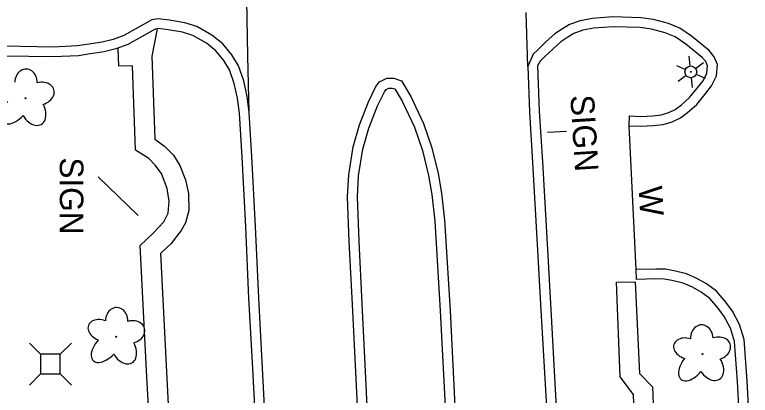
# Model space of a CAD drawing. Extents: x 589250 to 1188077, y 162953 to 363065.
# Drawn here: x 594633.4 to 594820.6, y 184748.1 to 184845 of the extents above; entities that cross this region are included whole.
import ezdxf

# ---------------------------------------------------------------- set-up
doc = ezdxf.new("R2010")
doc.units = 0
for name, color, linetype in [('E_DWY', 7, 'Continuous'), ('E_LAND_Vegetation', 7, 'Continuous'), ('E_LTG', 7, 'Continuous'), ('E_PATH_Sidewalk', 7, 'Continuous'), ('E_RDWY', 7, 'Continuous'), ('E_RDWY_C_and_G', 7, 'Continuous'), ('E_SGN', 7, 'Continuous'), ('E_SGN_Text', 7, 'Continuous'), ('E_UTL_AG_Bold', 7, 'Continuous'), ('E_WAL', 7, 'Continuous'), ('E_WAL_Text', 7, 'Continuous')]:
    doc.layers.add(name, color=color, linetype=linetype)

msp = doc.modelspace()

# ---------------------------------------------------------------- linework, layer by layer
at = {"layer": 'E_DWY'}
for p, q in [((594668.34, 184843.74), (594661.17, 184839.7)), ((594669.89, 184843.97), (594668.34, 184843.74)), ((594672.86, 184843.65), (594669.89, 184843.97)), ((594676.72, 184842.97), (594672.86, 184843.65)), ((594780.43, 184844.02), (594777.32, 184843.46)), ((594785.64, 184844.44), (594780.43, 184844.02)), ((594792.76, 184844.21), (594785.64, 184844.44)), ((594795.93, 184843.79), (594792.76, 184844.21)), ((594799.75, 184842.77), (594795.93, 184843.79)), ((594679.8, 184841.99), (594676.72, 184842.97)), ((594683.62, 184839.81), (594679.8, 184841.99)), ((594774.59, 184842.52), (594772.79, 184841.39)), ((594777.32, 184843.46), (594774.59, 184842.52)), ((594785.7, 184841.94), (594780.75, 184841.54)), ((594792.56, 184841.71), (594785.7, 184841.94)), ((594795.44, 184841.33), (594792.56, 184841.71)), ((594802.65, 184841.6), (594799.75, 184842.77)), ((594669.16, 184841.33), (594662.23, 184837.43)), ((594669.94, 184841.45), (594669.16, 184841.33)), ((594672.51, 184841.17), (594669.94, 184841.45)), ((594676.13, 184840.54), (594672.51, 184841.17)), ((594678.78, 184839.69), (594676.13, 184840.54)), ((594686.38, 184837.62), (594683.62, 184839.81)), ((594770.89, 184840.11), (594768.7, 184838.15)), ((594772.79, 184841.39), (594770.89, 184840.11)), ((594775.68, 184840.25), (594774.16, 184839.3)), ((594777.95, 184841.03), (594775.68, 184840.25)), ((594780.75, 184841.54), (594777.95, 184841.03)), ((594798.96, 184840.39), (594795.44, 184841.33)), ((594801.47, 184839.39), (594798.96, 184840.39)), ((594805.68, 184839.53), (594802.65, 184841.6)), ((594655.73, 184838), (594651.76, 184837.46)), ((594658.46, 184838.69), (594655.73, 184838)), ((594661.17, 184839.7), (594658.46, 184838.69)), ((594682.21, 184837.74), (594678.78, 184839.69)), ((594768.7, 184838.15), (594766.52, 184836.04)), ((594772.43, 184838.13), (594770.41, 184836.32)), ((594774.16, 184839.3), (594772.43, 184838.13)), ((594804.19, 184837.53), (594801.47, 184839.39)), ((594810.17, 184835.9), (594805.68, 184839.53)), ((594643.2, 184836.76), (594630.71, 184836.99)), ((594649.42, 184837.06), (594643.2, 184836.76)), ((594651.76, 184837.46), (594649.42, 184837.06)), ((594659.2, 184836.3), (594656.2, 184835.54)), ((594662.23, 184837.43), (594659.2, 184836.3)), ((594684.62, 184835.82), (594682.21, 184837.74)), ((594688.71, 184834.82), (594686.38, 184837.62)), ((594770.41, 184836.32), (594768.25, 184834.24)), ((594808.39, 184834.13), (594804.19, 184837.53)), ((594643.24, 184834.26), (594630.73, 184834.49)), ((594649.7, 184834.57), (594643.24, 184834.26)), ((594652.13, 184834.99), (594649.7, 184834.57)), ((594656.2, 184835.54), (594652.13, 184834.99)), ((594686.65, 184833.38), (594684.62, 184835.82)), ((594690.37, 184831.99), (594688.71, 184834.82)), ((594765.39, 184834.96), (594763.97, 184831.86)), ((594766.52, 184836.04), (594765.39, 184834.96)), ((594768.25, 184834.24), (594767.12, 184833.16)), ((594811.44, 184834.32), (594810.17, 184835.9)), ((594812.22, 184832.35), (594811.44, 184834.32)), ((594688.09, 184830.93), (594686.65, 184833.38)), ((594767.12, 184833.16), (594766.47, 184831.96)), ((594809.26, 184833.05), (594808.39, 184834.13)), ((594809.69, 184831.96), (594809.26, 184833.05)), ((594812.01, 184829.42), (594812.22, 184832.35)), ((594689.3, 184827.47), (594688.09, 184830.93)), ((594691.7, 184828.16), (594690.37, 184831.99)), ((594809.55, 184830.09), (594809.69, 184831.96)), ((594808.62, 184828.21), (594809.55, 184830.09)), ((594810.73, 184826.86), (594812.01, 184829.42)), ((594690.15, 184823.72), (594689.3, 184827.47)), ((594692.61, 184824.16), (594691.7, 184828.16)), ((594807.06, 184826.27), (594808.62, 184828.21)), ((594809.01, 184824.71), (594810.73, 184826.86)), ((594805.17, 184823.91), (594807.06, 184826.27)), ((594690.59, 184819.93), (594690.15, 184823.72)), ((594693.08, 184820.09), (594692.61, 184824.16)), ((594803.06, 184822.07), (594805.17, 184823.91)), ((594806.98, 184822.18), (594809.01, 184824.71)), ((594801.52, 184820.88), (594803.06, 184822.07)), ((594804.65, 184820.13), (594806.98, 184822.18)), ((594789.89, 184819.23), (594792.74, 184819.13)), ((594792.74, 184819.13), (594795.78, 184819.3)), ((594795.78, 184819.3), (594797.95, 184819.54)), ((594797.95, 184819.54), (594799.84, 184820.11)), ((594799.84, 184820.11), (594801.52, 184820.88)), ((594802.82, 184818.73), (594804.65, 184820.13)), ((594798.45, 184817.08), (594800.73, 184817.76)), ((594800.73, 184817.76), (594802.82, 184818.73)), ((594789.8, 184816.73), (594792.77, 184816.63)), ((594792.77, 184816.63), (594795.98, 184816.81)), ((594795.98, 184816.81), (594798.45, 184817.08)), ((594796.53, 184780.25), (594791.54, 184780.11)), ((594799, 184780.2), (594796.53, 184780.25)), ((594801.57, 184779.74), (594799, 184780.2)), ((594804.36, 184779.07), (594801.57, 184779.74)), ((594807.01, 184777.85), (594804.36, 184779.07)), ((594796.54, 184777.75), (594791.61, 184777.61)), ((594798.75, 184777.7), (594796.54, 184777.75)), ((594801.06, 184777.29), (594798.75, 184777.7)), ((594803.54, 184776.7), (594801.06, 184777.29)), ((594805.89, 184775.61), (594803.54, 184776.7)), ((594809.49, 184776.51), (594807.01, 184777.85)), ((594812.01, 184774.62), (594809.49, 184776.51)), ((594808.13, 184774.39), (594805.89, 184775.61)), ((594810.28, 184772.79), (594808.13, 184774.39)), ((594814.36, 184771.83), (594812.01, 184774.62)), ((594812.39, 184770.3), (594810.28, 184772.79)), ((594816.04, 184769.5), (594814.36, 184771.83)), ((594813.92, 184768.16), (594812.39, 184770.3)), ((594817.89, 184766.14), (594816.04, 184769.5)), ((594815.57, 184765.17), (594813.92, 184768.16)), ((594816.55, 184761.83), (594815.57, 184765.17)), ((594819.02, 184762.29), (594817.89, 184766.14)), ((594817.33, 184751.59), (594816.55, 184761.83)), ((594819.82, 184751.76), (594819.02, 184762.29)), ((594818.1, 184737.64), (594817.33, 184751.59)), ((594820.6, 184737.77), (594819.82, 184751.76))]:
    msp.add_line(p, q, dxfattribs=at)
at = {"layer": 'E_LAND_Vegetation'}
for centre in [(594636.2, 184823.75), (594659.26, 184763.03), (594808.41, 184758.62)]:
    msp.add_circle(centre, 0.128, dxfattribs=at)
for centre, major_axis, ratio in [((594636.31, 184827.73), (-0.09, -3.45), 0.832022), ((594639.93, 184824.93), (-3.49, -0.95), 0.782863), ((594633.61, 184821.14), (3.21, 3.51), 0.560249), ((594638.12, 184820.78), (-2.05, 3.69), 0.691916), ((594659.37, 184767.01), (-0.09, -3.45), 0.832022), ((594655.59, 184764.65), (3.4, -1.26), 0.716896), ((594662.99, 184764.21), (-3.49, -0.95), 0.782863), ((594808.26, 184762.61), (0.13, -3.45), 0.832022), ((594804.64, 184760.01), (3.47, -1.05), 0.716896), ((594812.05, 184760.03), (-3.42, -1.17), 0.782863), ((594656.67, 184760.42), (3.21, 3.51), 0.560249), ((594661.18, 184760.06), (-2.05, 3.69), 0.691916), ((594805.98, 184755.86), (2.98, 3.7), 0.560249), ((594810.5, 184755.78), (-2.28, 3.56), 0.691916)]:
    msp.add_ellipse(centre, major_axis=major_axis, ratio=ratio, start_param=1.570796, end_param=4.712389, dxfattribs=at)
at = {"layer": 'E_LTG'}
for p, q in [((594805.31, 184831.95), (594805.05, 184834.43)), ((594806.68, 184831.34), (594808.7, 184832.8)), ((594801.81, 184832.09), (594804.1, 184831.07)), ((594802.23, 184828.11), (594804.25, 184829.58)), ((594805.88, 184826.48), (594805.62, 184828.96)), ((594806.83, 184829.84), (594809.12, 184828.82))]:
    msp.add_line(p, q, dxfattribs=at)
for radius in [1.5, 0.125]:
    msp.add_circle((594805.47, 184830.46), radius, dxfattribs=at)
at = {"layer": 'E_PATH_Sidewalk'}
for p, q in [((594669.71, 184841.41), (594668.32, 184834.47)), ((594659.92, 184831.89), (594659.72, 184836.5)), ((594668.32, 184834.47), (594669.13, 184813.33)), ((594663.41, 184831.97), (594659.92, 184831.89)), ((594664.17, 184810.51), (594663.41, 184831.97)), ((594669.13, 184813.33), (594671.59, 184811.51)), ((594667.54, 184808.42), (594664.17, 184810.51)), ((594671.59, 184811.51), (594673.81, 184809.24)), ((594669.15, 184806.74), (594667.54, 184808.42)), ((594673.81, 184809.24), (594675.49, 184806.65)), ((594670.77, 184804.58), (594669.15, 184806.74)), ((594675.49, 184806.65), (594676.87, 184802.98)), ((594672.21, 184800.76), (594670.77, 184804.58)), ((594676.87, 184802.98), (594677.65, 184799.53)), ((594672.74, 184797.5), (594672.21, 184800.76)), ((594677.65, 184799.53), (594677.71, 184795.13)), ((594672.52, 184794.52), (594672.74, 184797.5)), ((594677.71, 184795.13), (594676.89, 184792.05)), ((594671.38, 184792.29), (594672.52, 184794.52)), ((594668.75, 184789.47), (594671.38, 184792.29)), ((594676.89, 184792.05), (594675.75, 184790.1)), ((594665.36, 184786.22), (594668.75, 184789.47)), ((594675.75, 184790.1), (594673.19, 184786.64)), ((594667.01, 184754.45), (594665.36, 184786.22)), ((594673.19, 184786.64), (594670.49, 184784.22)), ((594670.49, 184784.22), (594672.54, 184744.04)), ((594786.54, 184776.94), (594791.33, 184777.03)), ((594787.5, 184752.82), (594786.54, 184776.94)), ((594791.33, 184777.03), (594792.42, 184753.7)), ((594668.78, 184720.37), (594667.01, 184754.45)), ((594792.42, 184753.7), (594795.7, 184750.28)), ((594790.87, 184748.29), (594787.5, 184752.82)), ((594795.7, 184750.28), (594796.19, 184736.37)), ((594791.33, 184737.14), (594790.87, 184748.29))]:
    msp.add_line(p, q, dxfattribs=at)
at = {"layer": 'E_RDWY'}
for p, q in [((594692.76, 184834.56), (594692.46, 184848.73)), ((594763.97, 184831.86), (594763.57, 184845.57)), ((594693.08, 184820.09), (594692.76, 184834.56))]:
    msp.add_line(p, q, dxfattribs=at)
at = {"layer": 'E_RDWY_C_and_G'}
for p, q in [((594763.97, 184831.86), (594764.43, 184820.29)), ((594766.47, 184831.96), (594766.92, 184820.41)), ((594726.27, 184827.93), (594728.1, 184828.85)), ((594728.1, 184828.85), (594729.92, 184828.81)), ((594729.92, 184828.81), (594731.84, 184828.18)), ((594723.47, 184822.84), (594725.36, 184826.72)), ((594725.36, 184826.72), (594726.27, 184827.93)), ((594731.84, 184828.18), (594734.24, 184824.18)), ((594725.76, 184821.83), (594727.51, 184825.41)), ((594727.51, 184825.41), (594727.92, 184825.96)), ((594727.92, 184825.96), (594728.66, 184826.34)), ((594728.66, 184826.34), (594729.5, 184826.32)), ((594729.5, 184826.32), (594730.17, 184826.1)), ((594730.17, 184826.1), (594732.03, 184823)), ((594732.03, 184823), (594735.12, 184816.37)), ((594734.24, 184824.18), (594737.44, 184817.32)), ((594721.18, 184816.95), (594723.47, 184822.84)), ((594723.55, 184816.15), (594725.76, 184821.83)), ((594691.28, 184808.73), (594690.59, 184819.93)), ((594693.77, 184808.87), (594693.08, 184820.09)), ((594764.43, 184820.29), (594765.19, 184807.38)), ((594766.92, 184820.41), (594767.69, 184807.52)), ((594719.54, 184811.33), (594721.18, 184816.95)), ((594721.98, 184810.78), (594723.55, 184816.15)), ((594735.12, 184816.37), (594737.2, 184810.43)), ((594737.44, 184817.32), (594739.6, 184811.13)), ((594718.41, 184804.25), (594719.54, 184811.33)), ((594720.9, 184803.99), (594721.98, 184810.78)), ((594737.2, 184810.43), (594738.71, 184804.11)), ((594739.6, 184811.13), (594741.16, 184804.62)), ((594692.23, 184790.98), (594691.28, 184808.73)), ((594694.73, 184791.11), (594693.77, 184808.87)), ((594765.19, 184807.38), (594766.39, 184786.5)), ((594767.69, 184807.52), (594768.89, 184786.64)), ((594718.13, 184798.66), (594718.41, 184804.25)), ((594741.16, 184804.62), (594742.05, 184799.57)), ((594720.63, 184798.64), (594720.9, 184803.99)), ((594738.71, 184804.11), (594739.57, 184799.22)), ((594718.54, 184787.27), (594718.13, 184798.66)), ((594721.04, 184787.38), (594720.63, 184798.64)), ((594739.57, 184799.22), (594740.31, 184792.48)), ((594742.05, 184799.57), (594742.8, 184792.69)), ((594740.31, 184792.48), (594741.72, 184769.58)), ((594742.8, 184792.69), (594744.21, 184769.72)), ((594693.03, 184772.82), (594692.23, 184790.98)), ((594695.53, 184772.95), (594694.73, 184791.11)), ((594719.37, 184771.27), (594718.54, 184787.27)), ((594721.86, 184771.4), (594721.04, 184787.38)), ((594766.39, 184786.5), (594767.33, 184769.82)), ((594768.89, 184786.64), (594769.83, 184769.96)), ((594693.94, 184756.48), (594693.03, 184772.82)), ((594696.44, 184756.62), (594695.53, 184772.95)), ((594720.13, 184755.82), (594719.37, 184771.27)), ((594722.63, 184755.94), (594721.86, 184771.4)), ((594741.72, 184769.58), (594743.31, 184738.01)), ((594744.21, 184769.72), (594745.81, 184738.14)), ((594767.33, 184769.82), (594768.47, 184749.48)), ((594769.83, 184769.96), (594770.97, 184749.62)), ((594694.91, 184737.34), (594693.94, 184756.48)), ((594697.41, 184737.46), (594696.44, 184756.62)), ((594720.95, 184738.9), (594720.13, 184755.82)), ((594723.44, 184739.03), (594722.63, 184755.94)), ((594768.47, 184749.48), (594769.47, 184732.13)), ((594770.97, 184749.62), (594771.97, 184732.27))]:
    msp.add_line(p, q, dxfattribs=at)
at = {"layer": 'E_SGN'}
for p, q in [((594768.98, 184815.08), (594773.83, 184815.37)), ((594664.82, 184793.93), (594654.65, 184803.76))]:
    msp.add_line(p, q, dxfattribs=at)
at = {"layer": 'E_UTL_AG_Bold'}
for p, q in [((594640.02, 184758.57), (594637.19, 184761.4)), ((594645.02, 184758.57), (594647.85, 184761.4)), ((594645.02, 184758.57), (594640.02, 184758.57)), ((594640.02, 184758.57), (594640.02, 184753.57)), ((594645.02, 184753.57), (594645.02, 184758.57)), ((594640.02, 184753.57), (594637.19, 184750.74)), ((594640.02, 184753.57), (594645.02, 184753.57)), ((594645.02, 184753.57), (594647.85, 184750.74))]:
    msp.add_line(p, q, dxfattribs=at)
at = {"layer": 'E_WAL'}
for p, q in [((594789.8, 184816.73), (594789.89, 184819.23)), ((594791.54, 184780.11), (594789.8, 184816.73)), ((594791.61, 184777.61), (594791.54, 184780.11))]:
    msp.add_line(p, q, dxfattribs=at)

# ---------------------------------------------------------------- texts
at = {"layer": 'E_SGN_Text'}
for rotation, p in [(273.5641, (594774.81, 184824.44)), (270.0105, (594644.91, 184808.68))]:
    msp.add_text('SIGN', height=6, rotation=rotation, dxfattribs=at).set_placement(p)
at = {"layer": 'E_WAL_Text'}
msp.add_text('W', height=6, rotation=273.5641, dxfattribs=at).set_placement((594792.15, 184801.2))

doc.saveas('drawing.dxf')
